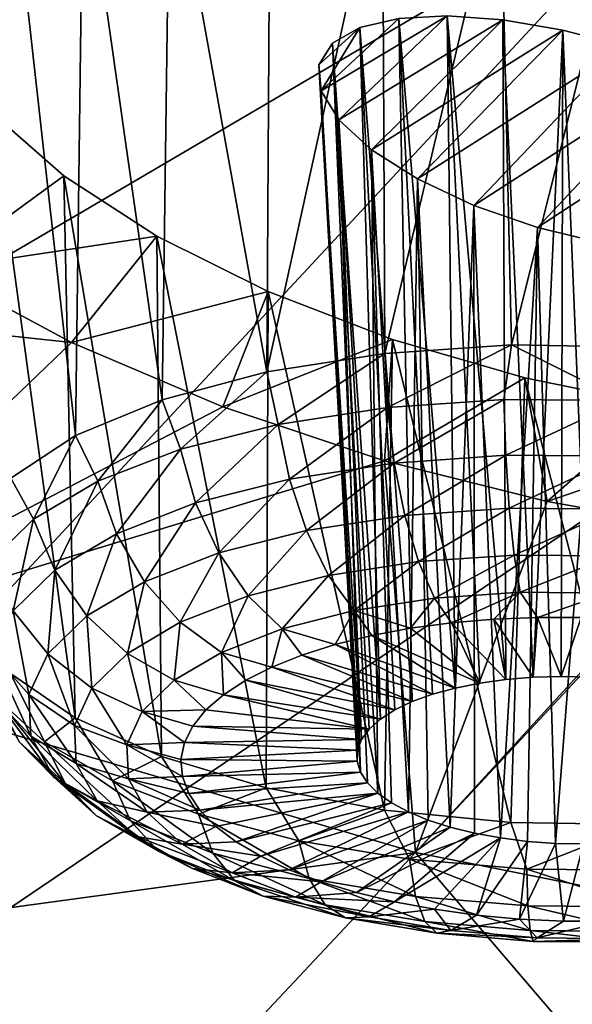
# Model space of a CAD drawing. Header units: metres. Extents: x -92 to 264, y -100 to 50.
# Tile 516 of 656: x 183.11 to 184.39, y 0.05 to 2.33. Entities that reach past the tile are written whole.
import ezdxf

# ---------------------------------------------------------------- set-up
doc = ezdxf.new("R2010")
doc.units = ezdxf.units.M
doc.layers.add('solid_21062050_01', color=7, linetype='CONTINUOUS')

msp = doc.modelspace()

# ---------------------------------------------------------------- linework, layer by layer
at = {"layer": 'solid_21062050_01'}
for points in [[(183.329407, 3.15021, 193.048279), (182.087204, 3.618184, 191.748428), (177.486923, 0.152544, 197.288513)], [(183.329407, 3.15021, 193.048279), (177.486923, 0.152544, 197.288513), (179.289719, -0.443986, 198.945435)], [(184.677841, 2.717293, 194.250748), (183.329407, 3.15021, 193.048279), (179.289719, -0.443986, 198.945435)], [(182.307922, 2.299069, 125.256477), (183.03096, 3.035085, 123.135536), (183.312332, 3.031081, 122.940392)], [(182.972443, 2.610529, 124.12722), (182.307922, 2.299069, 125.256477), (183.312332, 3.031081, 122.940392)], [(183.259384, 2.737637, 123.642845), (183.460526, 2.762681, 123.444672), (183.442581, 1.447878, 123.02272)], [(183.460526, 2.762681, 123.444672), (183.685226, 1.512404, 122.858757), (183.442581, 1.447878, 123.02272)], [(183.460526, 2.762681, 123.444672), (183.693314, 2.762733, 123.2799), (183.685226, 1.512404, 122.858757)], [(183.693314, 2.762733, 123.2799), (183.953796, 2.737761, 123.152679), (183.685226, 1.512404, 122.858757)], [(184.677841, 2.717293, 194.250748), (179.289719, -0.443986, 198.945435), (181.229782, -0.98886, 200.458878)], [(186.123917, 2.322189, 195.34819), (184.677841, 2.717293, 194.250748), (181.229782, -0.98886, 200.458878)], [(183.094528, 2.687165, 123.871384), (183.259384, 2.737637, 123.642845), (183.241852, 1.364592, 123.229347)], [(183.259384, 2.737637, 123.642845), (183.442581, 1.447878, 123.02272), (183.241852, 1.364592, 123.229347)], [(183.953796, 2.737761, 123.152679), (183.959183, 1.55535, 122.744637), (183.685226, 1.512404, 122.858757)], [(184.227203, 2.689657, 123.070892), (183.959183, 1.55535, 122.744637), (183.953796, 2.737761, 123.152679)], [(183.094528, 2.687165, 123.871384), (183.241852, 1.364592, 123.229347), (183.091827, 1.266186, 123.469612)], [(184.227203, 2.689657, 123.070892), (184.252487, 1.574839, 122.685341), (183.959183, 1.55535, 122.744637)], [(184.227203, 2.689657, 123.070892), (184.514236, 2.618477, 123.036034), (184.252487, 1.574839, 122.685341)], [(184.514236, 2.618477, 123.036034), (184.552322, 1.570018, 122.683464), (184.252487, 1.574839, 122.685341)], [(184.103256, 2.337967, 123.984344), (183.852371, 2.096942, 124.712212), (183.811172, 2.163938, 124.583824)], [(184.103256, 2.337967, 123.984344), (183.811172, 2.163938, 124.583824), (183.991348, 2.331883, 124.073914)], [(183.991348, 2.331883, 124.073914), (183.811172, 2.163938, 124.583824), (183.901215, 2.310705, 124.183693)], [(184.103256, 2.337967, 123.984344), (184.23288, 2.328812, 123.918373), (183.852371, 2.096942, 124.712212)], [(183.991348, 2.331883, 124.073914), (183.901215, 2.310705, 124.183693), (184.022766, 0.747628, 123.521675)], [(184.103256, 2.337967, 123.984344), (183.991348, 2.331883, 124.073914), (184.12204, 0.778942, 123.442932)], [(183.991348, 2.331883, 124.073914), (184.022766, 0.747628, 123.521675), (184.069626, 0.764592, 123.479324)], [(183.991348, 2.331883, 124.073914), (184.069626, 0.764592, 123.479324), (184.12204, 0.778942, 123.442932)], [(184.103256, 2.337967, 123.984344), (184.12204, 0.778942, 123.442932), (184.179108, 0.790431, 123.413116)], [(184.103256, 2.337967, 123.984344), (184.179108, 0.790431, 123.413116), (184.239868, 0.798865, 123.390404)], [(184.103256, 2.337967, 123.984344), (184.239868, 0.798865, 123.390404), (184.23288, 2.328812, 123.918373)], [(186.123917, 2.322189, 195.34819), (181.229782, -0.98886, 200.458878), (183.294281, -1.478467, 201.818817)], [(187.658432, 1.967419, 196.333603), (186.123917, 2.322189, 195.34819), (183.294281, -1.478467, 201.818817)], [(183.901215, 2.310705, 124.183693), (183.811172, 2.163938, 124.583824), (183.806274, 2.22435, 124.447144)], [(183.901215, 2.310705, 124.183693), (183.806274, 2.22435, 124.447144), (183.83754, 2.274454, 124.310349)], [(183.901215, 2.310705, 124.183693), (183.83754, 2.274454, 124.310349), (183.948807, 0.707059, 123.621269)], [(183.852371, 2.096942, 124.712212), (184.23288, 2.328812, 123.918373), (183.928116, 2.027386, 124.824791)], [(183.901215, 2.310705, 124.183693), (183.948807, 0.707059, 123.621269), (183.982254, 0.728341, 123.56926)], [(183.901215, 2.310705, 124.183693), (183.982254, 0.728341, 123.56926), (184.022766, 0.747628, 123.521675)], [(183.928116, 2.027386, 124.824791), (184.23288, 2.328812, 123.918373), (184.371841, 2.305064, 123.880692)], [(184.23288, 2.328812, 123.918373), (184.239868, 0.798865, 123.390404), (184.303268, 0.804096, 123.375168)], [(184.371841, 2.305064, 123.880692), (184.23288, 2.328812, 123.918373), (184.303268, 0.804096, 123.375168)], [(183.928116, 2.027386, 124.824791), (184.371841, 2.305064, 123.880692), (184.034592, 1.959669, 124.914345)], [(184.034592, 1.959669, 124.914345), (184.371841, 2.305064, 123.880692), (184.517105, 2.266947, 123.873466)], [(184.371841, 2.305064, 123.880692), (184.303268, 0.804096, 123.375168), (184.36821, 0.806036, 123.367676)], [(184.371841, 2.305064, 123.880692), (184.36821, 0.806036, 123.367676), (184.433594, 0.804652, 123.368057)], [(184.517105, 2.266947, 123.873466), (184.371841, 2.305064, 123.880692), (184.433594, 0.804652, 123.368057)], [(183.83754, 2.274454, 124.310349), (183.806274, 2.22435, 124.447144), (183.905182, 0.659997, 123.734924)], [(183.83754, 2.274454, 124.310349), (183.905182, 0.659997, 123.734924), (183.922958, 0.684147, 123.676804)], [(183.83754, 2.274454, 124.310349), (183.922958, 0.684147, 123.676804), (183.948807, 0.707059, 123.621269)], [(184.034592, 1.959669, 124.914345), (184.517105, 2.266947, 123.873466), (184.165604, 1.898287, 124.974594)], [(184.165604, 1.898287, 124.974594), (184.517105, 2.266947, 123.873466), (184.659348, 2.216044, 123.899712)], [(183.806274, 2.22435, 124.447144), (183.895767, 0.635022, 123.794632), (183.905182, 0.659997, 123.734924)], [(183.806274, 2.22435, 124.447144), (183.811172, 2.163938, 124.583824), (183.895767, 0.635022, 123.794632)], [(184.165604, 1.898287, 124.974594), (184.659348, 2.216044, 123.899712), (184.312683, 1.84751, 125.001015)], [(184.312683, 1.84751, 125.001015), (184.659348, 2.216044, 123.899712), (184.786606, 2.1563, 123.958382)], [(183.811172, 2.163938, 124.583824), (183.902542, 0.584308, 123.914711), (183.894882, 0.609647, 123.854904)], [(183.811172, 2.163938, 124.583824), (183.852371, 2.096942, 124.712212), (183.902542, 0.584308, 123.914711)], [(183.811172, 2.163938, 124.583824), (183.894882, 0.609647, 123.854904), (183.895767, 0.635022, 123.794632)], [(184.312683, 1.84751, 125.001015), (184.786606, 2.1563, 123.958382), (184.463516, 1.811132, 124.992088)], [(183.214691, 1.966821, 125.417023), (182.917267, 1.749619, 126.088554), (183.049515, 2.111342, 125.196098)], [(183.049515, 2.111342, 125.196098), (183.091293, 0.813205, 124.544937), (183.241089, 0.709978, 124.783325)], [(183.214691, 1.966821, 125.417023), (183.049515, 2.111342, 125.196098), (183.241089, 0.709978, 124.783325)], [(183.852371, 2.096942, 124.712212), (183.94281, 0.535463, 124.028877), (183.91861, 0.559438, 123.973038)], [(183.852371, 2.096942, 124.712212), (183.928116, 2.027386, 124.824791), (183.94281, 0.535463, 124.028877)], [(183.852371, 2.096942, 124.712212), (183.91861, 0.559438, 123.973038), (183.902542, 0.584308, 123.914711)], [(183.928116, 2.027386, 124.824791), (184.01384, 0.491823, 124.129311), (183.974747, 0.512795, 124.081268)], [(183.928116, 2.027386, 124.824791), (184.034592, 1.959669, 124.914345), (184.01384, 0.491823, 124.129311)], [(183.928116, 2.027386, 124.824791), (183.974747, 0.512795, 124.081268), (183.94281, 0.535463, 124.028877)], [(183.430435, 1.827125, 125.599281), (182.917267, 1.749619, 126.088554), (183.214691, 1.966821, 125.417023)], [(183.214691, 1.966821, 125.417023), (183.241089, 0.709978, 124.783325), (183.441605, 0.620241, 124.987434)], [(183.430435, 1.827125, 125.599281), (183.214691, 1.966821, 125.417023), (183.441605, 0.620241, 124.987434)], [(187.658432, 1.967419, 196.333603), (183.294281, -1.478467, 201.818817), (185.469528, -1.909561, 203.01622)], [(184.034592, 1.959669, 124.914345), (184.059448, 0.472903, 124.172195), (184.01384, 0.491823, 124.129311)], [(184.034592, 1.959669, 124.914345), (184.110794, 0.45636, 124.20919), (184.059448, 0.472903, 124.172195)], [(184.034592, 1.959669, 124.914345), (184.165604, 1.898287, 124.974594), (184.110794, 0.45636, 124.20919)], [(184.165604, 1.898287, 124.974594), (184.166962, 0.442475, 124.239655), (184.110794, 0.45636, 124.20919)], [(184.165604, 1.898287, 124.974594), (184.227036, 0.431487, 124.263062), (184.166962, 0.442475, 124.239655)], [(184.165604, 1.898287, 124.974594), (184.312683, 1.84751, 125.001015), (184.227036, 0.431487, 124.263062)], [(183.430435, 1.827125, 125.599281), (183.232498, 1.580364, 126.278687), (182.917267, 1.749619, 126.088554)], [(183.688171, 1.698774, 125.734268), (183.232498, 1.580364, 126.278687), (183.430435, 1.827125, 125.599281)], [(183.430435, 1.827125, 125.599281), (183.441605, 0.620241, 124.987434), (183.684097, 0.547916, 125.148354)], [(183.688171, 1.698774, 125.734268), (183.430435, 1.827125, 125.599281), (183.684097, 0.547916, 125.148354)], [(184.312683, 1.84751, 125.001015), (184.289963, 0.423584, 124.27903), (184.227036, 0.431487, 124.263062)], [(184.312683, 1.84751, 125.001015), (184.354675, 0.4189, 124.287277), (184.289963, 0.423584, 124.27903)], [(184.312683, 1.84751, 125.001015), (184.463516, 1.811132, 124.992088), (184.354675, 0.4189, 124.287277)], [(184.463516, 1.811132, 124.992088), (184.420059, 0.417515, 124.287651), (184.354675, 0.4189, 124.287277)], [(182.476273, 0.853667, 128.318909), (181.431183, 1.773693, 126.92804), (183.232498, 1.580364, 126.278687)], [(182.917267, 1.749619, 126.088554), (183.232498, 1.580364, 126.278687), (181.431183, 1.773693, 126.92804)], [(183.688171, 1.698774, 125.734268), (183.583344, 1.431243, 126.409393), (183.232498, 1.580364, 126.278687)], [(183.976974, 1.587652, 125.815376), (183.583344, 1.431243, 126.409393), (183.688171, 1.698774, 125.734268)], [(183.688171, 1.698774, 125.734268), (183.684097, 0.547916, 125.148354), (183.957932, 0.496163, 125.259033)], [(183.976974, 1.587652, 125.815376), (183.688171, 1.698774, 125.734268), (183.957932, 0.496163, 125.259033)], [(182.476273, 0.853667, 128.318909), (183.232498, 1.580364, 126.278687), (183.583344, 1.431243, 126.409393)], [(183.976974, 1.587652, 125.815376), (183.958511, 1.306314, 126.477356), (183.583344, 1.431243, 126.409393)], [(183.976974, 1.587652, 125.815376), (183.957932, 0.496163, 125.259033), (184.25119, 0.467244, 125.314651)], [(184.28331, 1.498775, 125.838516), (183.958511, 1.306314, 126.477356), (183.976974, 1.587652, 125.815376)], [(184.28331, 1.498775, 125.838516), (183.976974, 1.587652, 125.815376), (184.25119, 0.467244, 125.314651)], [(183.711807, 1.390526, 122.82148), (183.685226, 1.512404, 122.858757), (183.959183, 1.55535, 122.744637)], [(183.964874, 1.429427, 122.717888), (183.711807, 1.390526, 122.82148), (183.959183, 1.55535, 122.744637)], [(184.252487, 1.574839, 122.685341), (183.964874, 1.429427, 122.717888), (183.959183, 1.55535, 122.744637)], [(184.234634, 1.448069, 122.661652), (183.964874, 1.429427, 122.717888), (184.252487, 1.574839, 122.685341)], [(184.510742, 1.445736, 122.654915), (184.234634, 1.448069, 122.661652), (184.252487, 1.574839, 122.685341)], [(184.510742, 1.445736, 122.654915), (184.252487, 1.574839, 122.685341), (184.552322, 1.570018, 122.683464)], [(183.485184, 1.33286, 122.968445), (183.442581, 1.447878, 123.02272), (183.685226, 1.512404, 122.858757)], [(183.711807, 1.390526, 122.82148), (183.485184, 1.33286, 122.968445), (183.685226, 1.512404, 122.858757)], [(184.28331, 1.498775, 125.838516), (184.335754, 1.211549, 126.480064), (183.958511, 1.306314, 126.477356)], [(184.28331, 1.498775, 125.838516), (184.25119, 0.467244, 125.314651), (184.55101, 0.462424, 125.312767)], [(184.590042, 1.435957, 125.803543), (184.335754, 1.211549, 126.480064), (184.28331, 1.498775, 125.838516)], [(184.590042, 1.435957, 125.803543), (184.28331, 1.498775, 125.838516), (184.55101, 0.462424, 125.312767)], [(183.293686, 1.258645, 123.15313), (183.241852, 1.364592, 123.229347), (183.442581, 1.447878, 123.02272)], [(183.485184, 1.33286, 122.968445), (183.293686, 1.258645, 123.15313), (183.442581, 1.447878, 123.02272)], [(184.234634, 1.448069, 122.661652), (183.980545, 1.300975, 122.722893), (183.964874, 1.429427, 122.717888)], [(184.239334, 1.318859, 122.668938), (183.980545, 1.300975, 122.722893), (184.234634, 1.448069, 122.661652)], [(184.239334, 1.318859, 122.668938), (184.234634, 1.448069, 122.661652), (184.510742, 1.445736, 122.654915)], [(184.239334, 1.318859, 122.668938), (184.510742, 1.445736, 122.654915), (184.504211, 1.31662, 122.662483)], [(182.476273, 0.853667, 128.318909), (183.583344, 1.431243, 126.409393), (183.958511, 1.306314, 126.477356)], [(183.737762, 1.263655, 122.822273), (183.711807, 1.390526, 122.82148), (183.964874, 1.429427, 122.717888)], [(183.737762, 1.263655, 122.822273), (183.964874, 1.429427, 122.717888), (183.980545, 1.300975, 122.722893)], [(184.590042, 1.435957, 125.803543), (184.884125, 1.400064, 125.714272), (184.335754, 1.211549, 126.480064)], [(184.884125, 1.400064, 125.714272), (184.7146, 1.144338, 126.421562), (184.335754, 1.211549, 126.480064)], [(183.52034, 1.208333, 122.963264), (183.485184, 1.33286, 122.968445), (183.711807, 1.390526, 122.82148)], [(183.52034, 1.208333, 122.963264), (183.711807, 1.390526, 122.82148), (183.737762, 1.263655, 122.822273)], [(183.144699, 1.170735, 123.368431), (183.091827, 1.266186, 123.469612), (183.241852, 1.364592, 123.229347)], [(183.293686, 1.258645, 123.15313), (183.144699, 1.170735, 123.368431), (183.241852, 1.364592, 123.229347)], [(183.336639, 1.137135, 123.140434), (183.293686, 1.258645, 123.15313), (183.485184, 1.33286, 122.968445)], [(183.336639, 1.137135, 123.140434), (183.485184, 1.33286, 122.968445), (183.52034, 1.208333, 122.963264)], [(182.476273, 0.853667, 128.318909), (183.958511, 1.306314, 126.477356), (184.03009, 0.397505, 128.525375)], [(183.958511, 1.306314, 126.477356), (184.335754, 1.211549, 126.480064), (184.03009, 0.397505, 128.525375)], [(184.239334, 1.318859, 122.668938), (184.005142, 1.179222, 122.759521), (183.980545, 1.300975, 122.722893)], [(184.239334, 1.318859, 122.668938), (184.24762, 1.19598, 122.708969), (184.005142, 1.179222, 122.759521)], [(184.239334, 1.318859, 122.668938), (184.504211, 1.31662, 122.662483), (184.24762, 1.19598, 122.708969)], [(184.504211, 1.31662, 122.662483), (184.495819, 1.193882, 122.702919), (184.24762, 1.19598, 122.708969)], [(183.737762, 1.263655, 122.822273), (183.980545, 1.300975, 122.722893), (183.777664, 1.144254, 122.852638)], [(183.980545, 1.300975, 122.722893), (184.005142, 1.179222, 122.759521), (183.777664, 1.144254, 122.852638)], [(183.144699, 1.170735, 123.368431), (183.04393, 1.072506, 123.606094), (183.091827, 1.266186, 123.469612)], [(183.19371, 1.052798, 123.346992), (183.144699, 1.170735, 123.368431), (183.293686, 1.258645, 123.15313)], [(183.19371, 1.052798, 123.346992), (183.293686, 1.258645, 123.15313), (183.336639, 1.137135, 123.140434)], [(183.52034, 1.208333, 122.963264), (183.737762, 1.263655, 122.822273), (183.573944, 1.092419, 122.984741)], [(183.737762, 1.263655, 122.822273), (183.777664, 1.144254, 122.852638), (183.573944, 1.092419, 122.984741)], [(184.335754, 1.211549, 126.480064), (184.7146, 1.144338, 126.421562), (184.03009, 0.397505, 128.525375)], [(183.336639, 1.137135, 123.140434), (183.52034, 1.208333, 122.963264), (183.40181, 1.025708, 123.150757)], [(183.52034, 1.208333, 122.963264), (183.573944, 1.092419, 122.984741), (183.40181, 1.025708, 123.150757)], [(184.24762, 1.19598, 122.708969), (184.037018, 1.072338, 122.825325), (184.005142, 1.179222, 122.759521)], [(184.24762, 1.19598, 122.708969), (184.258942, 1.087674, 122.779053), (184.037018, 1.072338, 122.825325)], [(184.24762, 1.19598, 122.708969), (184.495819, 1.193882, 122.702919), (184.258942, 1.087674, 122.779053)], [(184.495819, 1.193882, 122.702919), (184.486099, 1.085754, 122.773521), (184.258942, 1.087674, 122.779053)], [(183.097031, 0.958562, 123.574989), (183.04393, 1.072506, 123.606094), (183.144699, 1.170735, 123.368431)], [(183.097031, 0.958562, 123.574989), (183.144699, 1.170735, 123.368431), (183.19371, 1.052798, 123.346992)], [(183.777664, 1.144254, 122.852638), (184.005142, 1.179222, 122.759521), (183.828827, 1.040334, 122.910545)], [(184.005142, 1.179222, 122.759521), (184.037018, 1.072338, 122.825325), (183.828827, 1.040334, 122.910545)], [(183.573944, 1.092419, 122.984741), (183.777664, 1.144254, 122.852638), (183.64238, 0.992893, 123.031448)], [(183.777664, 1.144254, 122.852638), (183.828827, 1.040334, 122.910545), (183.64238, 0.992893, 123.031448)], [(184.7146, 1.144338, 126.421562), (184.724609, 1.142959, 126.419121), (184.03009, 0.397505, 128.525375)], [(184.03009, 0.397505, 128.525375), (184.724609, 1.142959, 126.419121), (185.674362, 0.070193, 128.472168)], [(183.19371, 1.052798, 123.346992), (183.336639, 1.137135, 123.140434), (183.267883, 0.946686, 123.344292)], [(183.336639, 1.137135, 123.140434), (183.40181, 1.025708, 123.150757), (183.267883, 0.946686, 123.344292)], [(183.40181, 1.025708, 123.150757), (183.573944, 1.092419, 122.984741), (183.484848, 0.931839, 123.183388)], [(183.573944, 1.092419, 122.984741), (183.64238, 0.992893, 123.031448), (183.484848, 0.931839, 123.183388)], [(184.258942, 1.087674, 122.779053), (184.074036, 0.98749, 122.915886), (184.037018, 1.072338, 122.825325)], [(184.258942, 1.087674, 122.779053), (184.272537, 1.001208, 122.874496), (184.074036, 0.98749, 122.915886)], [(184.258942, 1.087674, 122.779053), (184.486099, 1.085754, 122.773521), (184.272537, 1.001208, 122.874496)], [(184.486099, 1.085754, 122.773521), (184.475708, 0.999491, 122.869545), (184.272537, 1.001208, 122.874496)], [(183.097031, 0.958562, 123.574989), (183.19371, 1.052798, 123.346992), (183.177307, 0.858389, 123.557922)], [(183.19371, 1.052798, 123.346992), (183.267883, 0.946686, 123.344292), (183.177307, 0.858389, 123.557922)], [(183.828827, 1.040334, 122.910545), (184.037018, 1.072338, 122.825325), (183.887833, 0.958866, 122.992111)], [(184.037018, 1.072338, 122.825325), (184.074036, 0.98749, 122.915886), (183.887833, 0.958866, 122.992111)], [(183.64238, 0.992893, 123.031448), (183.828827, 1.040334, 122.910545), (183.721069, 0.916433, 123.10025)], [(183.828827, 1.040334, 122.910545), (183.887833, 0.958866, 122.992111), (183.721069, 0.916433, 123.10025)], [(183.267883, 0.946686, 123.344292), (183.40181, 1.025708, 123.150757), (183.362274, 0.859516, 123.360512)], [(183.40181, 1.025708, 123.150757), (183.484848, 0.931839, 123.183388), (183.362274, 0.859516, 123.360512)], [(183.484848, 0.931839, 123.183388), (183.64238, 0.992893, 123.031448), (183.58017, 0.861824, 123.236145)], [(183.64238, 0.992893, 123.031448), (183.721069, 0.916433, 123.10025), (183.58017, 0.861824, 123.236145)], [(183.887833, 0.958866, 122.992111), (184.074036, 0.98749, 122.915886), (184.018784, 0.917641, 123.059547)], [(184.074036, 0.98749, 122.915886), (184.113678, 0.930414, 123.025009), (184.018784, 0.917641, 123.059547)], [(184.272537, 1.001208, 122.874496), (184.113678, 0.930414, 123.025009), (184.074036, 0.98749, 122.915886)], [(184.272537, 1.001208, 122.874496), (184.212097, 0.938917, 123.00045), (184.113678, 0.930414, 123.025009)], [(184.272537, 1.001208, 122.874496), (184.312805, 0.943042, 122.986183), (184.212097, 0.938917, 123.00045)], [(184.272537, 1.001208, 122.874496), (184.475708, 0.999491, 122.869545), (184.312805, 0.943042, 122.986183)], [(184.475708, 0.999491, 122.869545), (184.41452, 0.942736, 122.982391), (184.312805, 0.943042, 122.986183)], [(183.050339, 0.858049, 123.815666), (183.097031, 0.958562, 123.574989), (183.13356, 0.76421, 123.783432)], [(183.097031, 0.958562, 123.574989), (183.177307, 0.858389, 123.557922), (183.13356, 0.76421, 123.783432)], [(183.177307, 0.858389, 123.557922), (183.267883, 0.946686, 123.344292), (183.279373, 0.778705, 123.55603)], [(183.267883, 0.946686, 123.344292), (183.362274, 0.859516, 123.360512), (183.279373, 0.778705, 123.55603)], [(183.721069, 0.916433, 123.10025), (183.887833, 0.958866, 122.992111), (183.844269, 0.879974, 123.156715)], [(183.887833, 0.958866, 122.992111), (183.928604, 0.900756, 123.103638), (183.844269, 0.879974, 123.156715)], [(183.887833, 0.958866, 122.992111), (184.018784, 0.917641, 123.059547), (183.928604, 0.900756, 123.103638)], [(184.212097, 0.938917, 123.00045), (184.239868, 0.798865, 123.390404), (184.113678, 0.930414, 123.025009)], [(184.303268, 0.804096, 123.375168), (184.212097, 0.938917, 123.00045), (184.312805, 0.943042, 122.986183)], [(184.303268, 0.804096, 123.375168), (184.239868, 0.798865, 123.390404), (184.212097, 0.938917, 123.00045)], [(184.36821, 0.806036, 123.367676), (184.303268, 0.804096, 123.375168), (184.312805, 0.943042, 122.986183)], [(184.36821, 0.806036, 123.367676), (184.312805, 0.943042, 122.986183), (184.41452, 0.942736, 122.982391)], [(184.433594, 0.804652, 123.368057), (184.36821, 0.806036, 123.367676), (184.41452, 0.942736, 122.982391)], [(183.362274, 0.859516, 123.360512), (183.484848, 0.931839, 123.183388), (183.470535, 0.797137, 123.394569)], [(183.484848, 0.931839, 123.183388), (183.58017, 0.861824, 123.236145), (183.470535, 0.797137, 123.394569)], [(183.58017, 0.861824, 123.236145), (183.721069, 0.916433, 123.10025), (183.697311, 0.827805, 123.287086)], [(183.721069, 0.916433, 123.10025), (183.766861, 0.855554, 123.218124), (183.697311, 0.827805, 123.287086)], [(183.721069, 0.916433, 123.10025), (183.844269, 0.879974, 123.156715), (183.766861, 0.855554, 123.218124)], [(184.179108, 0.790431, 123.413116), (183.928604, 0.900756, 123.103638), (184.018784, 0.917641, 123.059547)], [(184.179108, 0.790431, 123.413116), (184.018784, 0.917641, 123.059547), (184.113678, 0.930414, 123.025009)], [(184.239868, 0.798865, 123.390404), (184.179108, 0.790431, 123.413116), (184.113678, 0.930414, 123.025009)], [(184.12204, 0.778942, 123.442932), (183.844269, 0.879974, 123.156715), (183.928604, 0.900756, 123.103638)], [(184.179108, 0.790431, 123.413116), (184.12204, 0.778942, 123.442932), (183.928604, 0.900756, 123.103638)], [(184.069626, 0.764592, 123.479324), (183.766861, 0.855554, 123.218124), (183.844269, 0.879974, 123.156715)], [(184.12204, 0.778942, 123.442932), (184.069626, 0.764592, 123.479324), (183.844269, 0.879974, 123.156715)], [(181.667206, 0.075834, 130.403076), (182.476273, 0.853667, 128.318909), (184.03009, 0.397505, 128.525375)], [(183.050339, 0.858049, 123.815666), (183.13356, 0.76421, 123.783432), (183.138321, 0.667769, 124.012154)], [(183.05542, 0.755122, 124.059769), (183.050339, 0.858049, 123.815666), (183.138321, 0.667769, 124.012154)], [(183.13356, 0.76421, 123.783432), (183.177307, 0.858389, 123.557922), (183.239334, 0.692511, 123.762421)], [(183.177307, 0.858389, 123.557922), (183.279373, 0.778705, 123.55603), (183.239334, 0.692511, 123.762421)], [(183.279373, 0.778705, 123.55603), (183.362274, 0.859516, 123.360512), (183.396378, 0.724857, 123.569443)], [(183.362274, 0.859516, 123.360512), (183.470535, 0.797137, 123.394569), (183.396378, 0.724857, 123.569443)], [(183.470535, 0.797137, 123.394569), (183.58017, 0.861824, 123.236145), (183.585281, 0.76375, 123.444122)], [(183.58017, 0.861824, 123.236145), (183.697311, 0.827805, 123.287086), (183.636536, 0.797075, 123.36274)], [(183.58017, 0.861824, 123.236145), (183.636536, 0.797075, 123.36274), (183.585281, 0.76375, 123.444122)], [(184.022766, 0.747628, 123.521675), (183.697311, 0.827805, 123.287086), (183.766861, 0.855554, 123.218124)], [(184.069626, 0.764592, 123.479324), (184.022766, 0.747628, 123.521675), (183.766861, 0.855554, 123.218124)], [(183.982254, 0.728341, 123.56926), (183.636536, 0.797075, 123.36274), (183.697311, 0.827805, 123.287086)], [(184.022766, 0.747628, 123.521675), (183.982254, 0.728341, 123.56926), (183.697311, 0.827805, 123.287086)], [(183.059616, 0.754762, 124.359665), (183.170166, 0.654747, 124.592171), (183.091293, 0.813205, 124.544937)], [(183.170166, 0.654747, 124.592171), (183.241089, 0.709978, 124.783325), (183.091293, 0.813205, 124.544937)], [(183.239334, 0.692511, 123.762421), (183.279373, 0.778705, 123.55603), (183.360565, 0.647763, 123.754044)], [(183.279373, 0.778705, 123.55603), (183.396378, 0.724857, 123.569443), (183.360565, 0.647763, 123.754044)], [(183.396378, 0.724857, 123.569443), (183.470535, 0.797137, 123.394569), (183.544189, 0.728251, 123.53022)], [(183.470535, 0.797137, 123.394569), (183.585281, 0.76375, 123.444122), (183.544189, 0.728251, 123.53022)], [(183.948807, 0.707059, 123.621269), (183.585281, 0.76375, 123.444122), (183.636536, 0.797075, 123.36274)], [(183.982254, 0.728341, 123.56926), (183.948807, 0.707059, 123.621269), (183.636536, 0.797075, 123.36274)], [(183.05542, 0.755122, 124.059769), (183.138321, 0.667769, 124.012154), (183.191406, 0.572772, 124.235298)], [(183.112076, 0.653735, 124.297928), (183.05542, 0.755122, 124.059769), (183.191406, 0.572772, 124.235298)], [(183.21814, 0.557786, 124.520981), (183.170166, 0.654747, 124.592171), (183.059616, 0.754762, 124.359665)], [(183.21814, 0.557786, 124.520981), (183.059616, 0.754762, 124.359665), (183.112076, 0.653735, 124.297928)], [(183.13356, 0.76421, 123.783432), (183.239334, 0.692511, 123.762421), (183.243698, 0.604247, 123.971748)], [(183.138321, 0.667769, 124.012154), (183.13356, 0.76421, 123.783432), (183.243698, 0.604247, 123.971748)], [(183.922958, 0.684147, 123.676804), (183.544189, 0.728251, 123.53022), (183.585281, 0.76375, 123.444122)], [(183.948807, 0.707059, 123.621269), (183.922958, 0.684147, 123.676804), (183.585281, 0.76375, 123.444122)], [(183.170166, 0.654747, 124.592171), (183.327957, 0.564243, 124.800003), (183.241089, 0.709978, 124.783325)], [(183.327957, 0.564243, 124.800003), (183.441605, 0.620241, 124.987434), (183.241089, 0.709978, 124.783325)], [(183.360565, 0.647763, 123.754044), (183.396378, 0.724857, 123.569443), (183.494446, 0.652533, 123.712173)], [(183.396378, 0.724857, 123.569443), (183.544189, 0.728251, 123.53022), (183.513779, 0.691022, 123.619942)], [(183.396378, 0.724857, 123.569443), (183.513779, 0.691022, 123.619942), (183.494446, 0.652533, 123.712173)], [(183.922958, 0.684147, 123.676804), (183.513779, 0.691022, 123.619942), (183.544189, 0.728251, 123.53022)], [(183.239334, 0.692511, 123.762421), (183.360565, 0.647763, 123.754044), (183.364471, 0.568817, 123.941277)], [(183.243698, 0.604247, 123.971748), (183.239334, 0.692511, 123.762421), (183.364471, 0.568817, 123.941277)], [(183.905182, 0.659997, 123.734924), (183.494446, 0.652533, 123.712173), (183.513779, 0.691022, 123.619942)], [(183.922958, 0.684147, 123.676804), (183.905182, 0.659997, 123.734924), (183.513779, 0.691022, 123.619942)], [(183.138321, 0.667769, 124.012154), (183.243698, 0.604247, 123.971748), (183.292282, 0.517304, 124.17598)], [(183.191406, 0.572772, 124.235298), (183.138321, 0.667769, 124.012154), (183.292282, 0.517304, 124.17598)], [(183.112076, 0.653735, 124.297928), (183.191406, 0.572772, 124.235298), (183.290787, 0.482869, 124.444298)], [(183.21814, 0.557786, 124.520981), (183.112076, 0.653735, 124.297928), (183.290787, 0.482869, 124.444298)], [(183.369522, 0.470961, 124.720367), (183.327957, 0.564243, 124.800003), (183.170166, 0.654747, 124.592171)], [(183.369522, 0.470961, 124.720367), (183.170166, 0.654747, 124.592171), (183.21814, 0.557786, 124.520981)], [(183.360565, 0.647763, 123.754044), (183.494446, 0.652533, 123.712173), (183.486404, 0.613267, 123.80574)], [(183.360565, 0.647763, 123.754044), (183.486404, 0.613267, 123.80574), (183.489792, 0.573718, 123.899475)], [(183.364471, 0.568817, 123.941277), (183.360565, 0.647763, 123.754044), (183.489792, 0.573718, 123.899475)], [(183.895767, 0.635022, 123.794632), (183.486404, 0.613267, 123.80574), (183.494446, 0.652533, 123.712173)], [(183.905182, 0.659997, 123.734924), (183.895767, 0.635022, 123.794632), (183.494446, 0.652533, 123.712173)], [(183.327957, 0.564243, 124.800003), (183.526947, 0.486728, 124.975166), (183.441605, 0.620241, 124.987434)], [(183.526947, 0.486728, 124.975166), (183.684097, 0.547916, 125.148354), (183.441605, 0.620241, 124.987434)], [(183.895767, 0.635022, 123.794632), (183.894882, 0.609647, 123.854904), (183.486404, 0.613267, 123.80574)], [(183.243698, 0.604247, 123.971748), (183.364471, 0.568817, 123.941277), (183.407928, 0.491053, 124.123947)], [(183.292282, 0.517304, 124.17598), (183.243698, 0.604247, 123.971748), (183.407928, 0.491053, 124.123947)], [(183.894882, 0.609647, 123.854904), (183.489792, 0.573718, 123.899475), (183.486404, 0.613267, 123.80574)], [(183.894882, 0.609647, 123.854904), (183.902542, 0.584308, 123.914711), (183.489792, 0.573718, 123.899475)], [(183.191406, 0.572772, 124.235298), (183.292282, 0.517304, 124.17598), (183.383224, 0.435024, 124.367256)], [(183.290787, 0.482869, 124.444298), (183.191406, 0.572772, 124.235298), (183.383224, 0.435024, 124.367256)], [(183.364471, 0.568817, 123.941277), (183.489792, 0.573718, 123.899475), (183.504532, 0.534383, 123.992188)], [(183.902542, 0.584308, 123.914711), (183.504532, 0.534383, 123.992188), (183.489792, 0.573718, 123.899475)], [(183.902542, 0.584308, 123.914711), (183.91861, 0.559438, 123.973038), (183.504532, 0.534383, 123.992188)], [(183.21814, 0.557786, 124.520981), (183.290787, 0.482869, 124.444298), (183.432632, 0.401516, 124.631111)], [(183.369522, 0.470961, 124.720367), (183.21814, 0.557786, 124.520981), (183.432632, 0.401516, 124.631111)], [(183.56041, 0.396597, 124.888412), (183.526947, 0.486728, 124.975166), (183.327957, 0.564243, 124.800003)], [(183.56041, 0.396597, 124.888412), (183.327957, 0.564243, 124.800003), (183.369522, 0.470961, 124.720367)], [(183.364471, 0.568817, 123.941277), (183.504532, 0.534383, 123.992188), (183.530472, 0.495758, 124.082726)], [(183.407928, 0.491053, 124.123947), (183.364471, 0.568817, 123.941277), (183.530472, 0.495758, 124.082726)], [(183.91861, 0.559438, 123.973038), (183.530472, 0.495758, 124.082726), (183.504532, 0.534383, 123.992188)], [(183.91861, 0.559438, 123.973038), (183.94281, 0.535463, 124.028877), (183.530472, 0.495758, 124.082726)], [(183.526947, 0.486728, 124.975166), (183.75946, 0.425181, 125.110939), (183.684097, 0.547916, 125.148354)], [(183.94281, 0.535463, 124.028877), (183.567245, 0.458328, 124.169945), (183.530472, 0.495758, 124.082726)], [(183.94281, 0.535463, 124.028877), (183.614426, 0.422563, 124.252754), (183.567245, 0.458328, 124.169945)], [(183.94281, 0.535463, 124.028877), (183.974747, 0.512795, 124.081268), (183.614426, 0.422563, 124.252754)], [(183.75946, 0.425181, 125.110939), (183.957932, 0.496163, 125.259033), (183.684097, 0.547916, 125.148354)], [(183.292282, 0.517304, 124.17598), (183.407928, 0.491053, 124.123947), (183.489273, 0.417459, 124.295036)], [(183.383224, 0.435024, 124.367256), (183.292282, 0.517304, 124.17598), (183.489273, 0.417459, 124.295036)], [(183.974747, 0.512795, 124.081268), (183.671402, 0.388913, 124.330101), (183.614426, 0.422563, 124.252754)], [(183.974747, 0.512795, 124.081268), (184.01384, 0.491823, 124.129311), (183.671402, 0.388913, 124.330101)], [(183.290787, 0.482869, 124.444298), (183.383224, 0.435024, 124.367256), (183.513046, 0.360568, 124.538239)], [(183.432632, 0.401516, 124.631111), (183.290787, 0.482869, 124.444298), (183.513046, 0.360568, 124.538239)], [(183.407928, 0.491053, 124.123947), (183.530472, 0.495758, 124.082726), (183.567245, 0.458328, 124.169945)], [(183.489273, 0.417459, 124.295036), (183.407928, 0.491053, 124.123947), (183.567245, 0.458328, 124.169945)], [(183.783478, 0.337552, 125.018661), (183.75946, 0.425181, 125.110939), (183.526947, 0.486728, 124.975166)], [(183.783478, 0.337552, 125.018661), (183.526947, 0.486728, 124.975166), (183.56041, 0.396597, 124.888412)], [(184.01384, 0.491823, 124.129311), (183.737473, 0.357802, 124.401016), (183.671402, 0.388913, 124.330101)], [(184.01384, 0.491823, 124.129311), (184.059448, 0.472903, 124.172195), (183.737473, 0.357802, 124.401016)], [(183.75946, 0.425181, 125.110939), (184.016571, 0.381968, 125.202095), (183.957932, 0.496163, 125.259033)], [(184.016571, 0.381968, 125.202095), (184.25119, 0.467244, 125.314651), (183.957932, 0.496163, 125.259033)], [(183.369522, 0.470961, 124.720367), (183.432632, 0.401516, 124.631111), (183.611481, 0.331838, 124.788567)], [(183.56041, 0.396597, 124.888412), (183.369522, 0.470961, 124.720367), (183.611481, 0.331838, 124.788567)], [(183.489273, 0.417459, 124.295036), (183.567245, 0.458328, 124.169945), (183.614426, 0.422563, 124.252754)], [(184.059448, 0.472903, 124.172195), (183.811783, 0.329621, 124.464607), (183.737473, 0.357802, 124.401016)], [(184.059448, 0.472903, 124.172195), (184.110794, 0.45636, 124.20919), (183.811783, 0.329621, 124.464607)], [(184.016571, 0.381968, 125.202095), (184.288406, 0.358748, 125.245132), (184.25119, 0.467244, 125.314651)], [(184.288406, 0.358748, 125.245132), (184.55101, 0.462424, 125.312767), (184.25119, 0.467244, 125.314651)], [(184.288406, 0.358748, 125.245132), (184.564499, 0.356414, 125.238403), (184.55101, 0.462424, 125.312767)], [(183.383224, 0.435024, 124.367256), (183.489273, 0.417459, 124.295036), (183.605377, 0.350863, 124.44796)], [(183.513046, 0.360568, 124.538239), (183.383224, 0.435024, 124.367256), (183.605377, 0.350863, 124.44796)], [(184.110794, 0.45636, 124.20919), (183.893417, 0.304724, 124.520081), (183.811783, 0.329621, 124.464607)], [(184.110794, 0.45636, 124.20919), (184.166962, 0.442475, 124.239655), (183.893417, 0.304724, 124.520081)], [(184.166962, 0.442475, 124.239655), (183.981339, 0.283424, 124.566742), (183.893417, 0.304724, 124.520081)], [(184.166962, 0.442475, 124.239655), (184.227036, 0.431487, 124.263062), (183.981339, 0.283424, 124.566742)], [(183.489273, 0.417459, 124.295036), (183.614426, 0.422563, 124.252754), (183.671402, 0.388913, 124.330101)], [(183.605377, 0.350863, 124.44796), (183.489273, 0.417459, 124.295036), (183.671402, 0.388913, 124.330101)], [(184.030136, 0.296095, 125.10611), (184.016571, 0.381968, 125.202095), (183.75946, 0.425181, 125.110939)], [(184.030136, 0.296095, 125.10611), (183.75946, 0.425181, 125.110939), (183.783478, 0.337552, 125.018661)], [(184.227036, 0.431487, 124.263062), (184.074448, 0.265989, 124.603989), (183.981339, 0.283424, 124.566742)], [(184.227036, 0.431487, 124.263062), (184.171585, 0.252639, 124.631363), (184.074448, 0.265989, 124.603989)], [(184.227036, 0.431487, 124.263062), (184.289963, 0.423584, 124.27903), (184.171585, 0.252639, 124.631363)], [(184.289963, 0.423584, 124.27903), (184.2715, 0.24354, 124.648521), (184.171585, 0.252639, 124.631363)], [(184.289963, 0.423584, 124.27903), (184.354675, 0.4189, 124.287277), (184.2715, 0.24354, 124.648521)], [(184.354675, 0.4189, 124.287277), (184.372955, 0.238809, 124.655243), (184.2715, 0.24354, 124.648521)], [(184.354675, 0.4189, 124.287277), (184.420059, 0.417515, 124.287651), (184.372955, 0.238809, 124.655243)], [(184.420059, 0.417515, 124.287651), (184.474686, 0.238503, 124.651451), (184.372955, 0.238809, 124.655243)], [(181.667206, 0.075834, 130.403076), (184.03009, 0.397505, 128.525375), (183.280746, -0.401368, 130.676147)], [(183.280746, -0.401368, 130.676147), (184.03009, 0.397505, 128.525375), (184.999817, -0.736856, 130.667313)], [(183.432632, 0.401516, 124.631111), (183.513046, 0.360568, 124.538239), (183.676743, 0.296798, 124.682343)], [(183.611481, 0.331838, 124.788567), (183.432632, 0.401516, 124.631111), (183.676743, 0.296798, 124.682343)], [(183.56041, 0.396597, 124.888412), (183.611481, 0.331838, 124.788567), (183.820496, 0.276515, 124.910614)], [(183.783478, 0.337552, 125.018661), (183.56041, 0.396597, 124.888412), (183.820496, 0.276515, 124.910614)], [(183.605377, 0.350863, 124.44796), (183.671402, 0.388913, 124.330101), (183.737473, 0.357802, 124.401016)], [(184.03009, 0.397505, 128.525375), (185.674362, 0.070193, 128.472168), (184.999817, -0.736856, 130.667313)], [(184.290924, 0.273818, 125.1474), (184.288406, 0.358748, 125.245132), (184.016571, 0.381968, 125.202095)], [(184.290924, 0.273818, 125.1474), (184.016571, 0.381968, 125.202095), (184.030136, 0.296095, 125.10611)], [(183.513046, 0.360568, 124.538239), (183.605377, 0.350863, 124.44796), (183.751801, 0.293826, 124.576851)], [(183.676743, 0.296798, 124.682343), (183.513046, 0.360568, 124.538239), (183.751801, 0.293826, 124.576851)], [(183.605377, 0.350863, 124.44796), (183.737473, 0.357802, 124.401016), (183.811783, 0.329621, 124.464607)], [(183.751801, 0.293826, 124.576851), (183.605377, 0.350863, 124.44796), (183.811783, 0.329621, 124.464607)], [(184.555801, 0.27158, 125.140945), (184.564499, 0.356414, 125.238403), (184.288406, 0.358748, 125.245132)], [(184.555801, 0.27158, 125.140945), (184.288406, 0.358748, 125.245132), (184.290924, 0.273818, 125.1474)], [(183.611481, 0.331838, 124.788567), (183.676743, 0.296798, 124.682343), (183.868027, 0.246164, 124.794037)], [(183.820496, 0.276515, 124.910614), (183.611481, 0.331838, 124.788567), (183.868027, 0.246164, 124.794037)], [(183.751801, 0.293826, 124.576851), (183.811783, 0.329621, 124.464607), (183.893417, 0.304724, 124.520081)], [(183.783478, 0.337552, 125.018661), (183.820496, 0.276515, 124.910614), (184.051605, 0.23767, 124.992554)], [(184.030136, 0.296095, 125.10611), (183.783478, 0.337552, 125.018661), (184.051605, 0.23767, 124.992554)], [(183.751801, 0.293826, 124.576851), (183.893417, 0.304724, 124.520081), (183.981339, 0.283424, 124.566742)], [(183.676743, 0.296798, 124.682343), (183.751801, 0.293826, 124.576851), (183.922897, 0.248538, 124.676758)], [(183.868027, 0.246164, 124.794037), (183.676743, 0.296798, 124.682343), (183.922897, 0.248538, 124.676758)], [(183.922897, 0.248538, 124.676758), (183.751801, 0.293826, 124.576851), (183.981339, 0.283424, 124.566742)], [(183.820496, 0.276515, 124.910614), (183.868027, 0.246164, 124.794037), (184.079544, 0.210613, 124.869026)], [(184.051605, 0.23767, 124.992554), (183.820496, 0.276515, 124.910614), (184.079544, 0.210613, 124.869026)], [(183.922897, 0.248538, 124.676758), (183.981339, 0.283424, 124.566742), (184.074448, 0.265989, 124.603989)], [(184.030136, 0.296095, 125.10611), (184.051605, 0.23767, 124.992554), (184.295959, 0.216798, 125.031242)], [(184.290924, 0.273818, 125.1474), (184.030136, 0.296095, 125.10611), (184.295959, 0.216798, 125.031242)], [(184.112076, 0.21674, 124.743828), (183.922897, 0.248538, 124.676758), (184.074448, 0.265989, 124.603989)], [(184.112076, 0.21674, 124.743828), (184.074448, 0.265989, 124.603989), (184.171585, 0.252639, 124.631363)], [(184.112076, 0.21674, 124.743828), (184.171585, 0.252639, 124.631363), (184.2715, 0.24354, 124.648521)], [(184.290924, 0.273818, 125.1474), (184.295959, 0.216798, 125.031242), (184.544144, 0.2147, 125.025192)], [(184.555801, 0.27158, 125.140945), (184.290924, 0.273818, 125.1474), (184.544144, 0.2147, 125.025192)], [(183.868027, 0.246164, 124.794037), (183.922897, 0.248538, 124.676758), (184.112076, 0.21674, 124.743828)], [(184.079544, 0.210613, 124.869026), (183.868027, 0.246164, 124.794037), (184.112076, 0.21674, 124.743828)], [(184.051605, 0.23767, 124.992554), (184.079544, 0.210613, 124.869026), (184.303177, 0.191511, 124.904434)], [(184.295959, 0.216798, 125.031242), (184.051605, 0.23767, 124.992554), (184.303177, 0.191511, 124.904434)], [(184.312103, 0.199654, 124.775497), (184.112076, 0.21674, 124.743828), (184.2715, 0.24354, 124.648521)], [(184.312103, 0.199654, 124.775497), (184.2715, 0.24354, 124.648521), (184.372955, 0.238809, 124.655243)], [(184.312103, 0.199654, 124.775497), (184.372955, 0.238809, 124.655243), (184.474686, 0.238503, 124.651451)], [(184.515274, 0.197936, 124.770546), (184.312103, 0.199654, 124.775497), (184.474686, 0.238503, 124.651451)], [(184.079544, 0.210613, 124.869026), (184.112076, 0.21674, 124.743828), (184.312103, 0.199654, 124.775497)], [(184.303177, 0.191511, 124.904434), (184.079544, 0.210613, 124.869026), (184.312103, 0.199654, 124.775497)], [(184.295959, 0.216798, 125.031242), (184.303177, 0.191511, 124.904434), (184.530319, 0.189591, 124.898903)], [(184.544144, 0.2147, 125.025192), (184.295959, 0.216798, 125.031242), (184.530319, 0.189591, 124.898903)], [(184.303177, 0.191511, 124.904434), (184.312103, 0.199654, 124.775497), (184.515274, 0.197936, 124.770546)], [(184.530319, 0.189591, 124.898903), (184.303177, 0.191511, 124.904434), (184.515274, 0.197936, 124.770546)], [(180.800522, -0.754896, 132.537598), (181.667206, 0.075834, 130.403076), (183.280746, -0.401368, 130.676147)]]:
    msp.add_3dface(points, dxfattribs=at)

doc.saveas('drawing.dxf')
